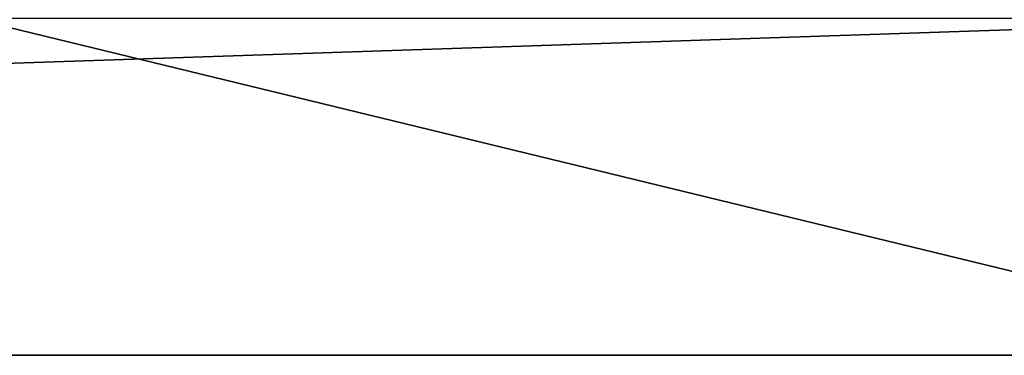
# Model space of a CAD drawing. Header units: millimetres. Extents: x -294 to 294, y -16 to 444.
# Tile 310 of 564: x 175 to 222, y -16 to 0. Entities that reach past the tile are written whole.
import ezdxf

# ---------------------------------------------------------------- set-up
doc = ezdxf.new("R2010")
doc.units = ezdxf.units.MM
doc.header["$LTSCALE"] = 65.185185
for name, color, linetype in [('557', 7, 'CONTINUOUS'), ('558', 7, 'CONTINUOUS'), ('559', 7, 'CONTINUOUS')]:
    doc.layers.add(name, color=color, linetype=linetype)

msp = doc.modelspace()

# ---------------------------------------------------------------- linework, layer by layer
at = {"layer": '557', "linetype": 'Continuous'}
for points in [[(238.5, 0, -374), (-238.5, -16, -374), (167, 0, -374), (238.5, 0, -374)], [(-238.5, -16, -374), (238.5, 0, -374), (238.5, -16, -374), (-238.5, -16, -374)]]:
    msp.add_3dface(points, dxfattribs=at)
at = {"layer": '558', "linetype": 'Continuous'}
for points in [[(-238.5, -16, 19), (-238.5, -16, -374), (238.5, -16, -374), (-238.5, -16, 19)], [(-238.5, -16, 19), (238.5, -16, -374), (238.5, -16, 19), (-238.5, -16, 19)]]:
    msp.add_3dface(points, dxfattribs=at)
at = {"layer": '559', "linetype": 'Continuous'}
for points in [[(-238.5, 100, 19), (-238.5, -16, 19), (238.5, -16, 19), (-238.5, 100, 19)], [(-238.5, 100, 19), (238.5, -16, 19), (238.5, 100, 19), (-238.5, 100, 19)]]:
    msp.add_3dface(points, dxfattribs=at)

doc.saveas('drawing.dxf')
